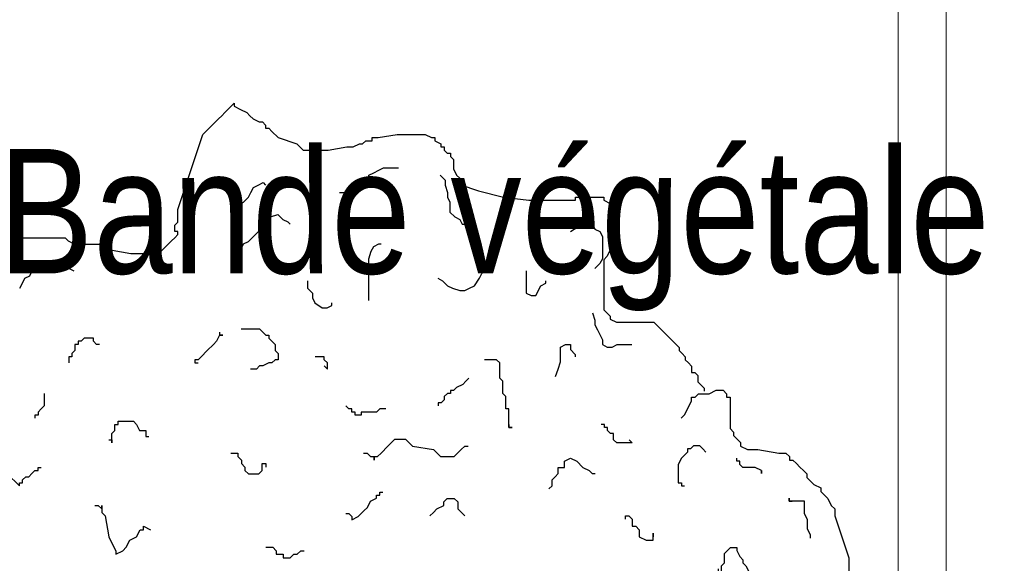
# Model space of a CAD drawing. Extents: x 1616800 to 1632437, y 2248456 to 2251974.
# Tile 321 of 399: x 1619133.48 to 1619136.01, y 2251191.7 to 2251193.1. Entities that reach past the tile are written whole.
import ezdxf

# ---------------------------------------------------------------- set-up
doc = ezdxf.new("R2010")
doc.units = 0
doc.header["$LTSCALE"] = 2
doc.header["$PDMODE"] = 3
doc.header["$PDSIZE"] = 0.2
doc.linetypes.add('CONTINU', pattern=[0])
doc.layers.get('0').update_dxf_attribs({"linetype": 'CONTINUOUS'})
doc.layers.get('Defpoints').update_dxf_attribs({"linetype": 'CONTINUOUS'})
doc.layers.add('0000-PAP-PROFIL EN TRAVERS DE PRINCIPE', color=7, linetype='CONTINUOUS')
doc.layers.add('00profil', color=7, linetype='CONTINUOUS')
doc.styles.add('Arial', font='ARIALN.TTF')
doc.styles.get("Standard").update_dxf_attribs({"font": 'arial.ttf'})
doc.dimstyles.get("Standard").update_dxf_attribs({"dimtxt": 0.18, "dimasz": 0.18, "dimexe": 0.18, "dimexo": 0.0625, "dimgap": 0.09, "dimtad": 0, "dimtih": 1, "dimtoh": 1, "dimdec": 4, "dimzin": 0, "dimdsep": 46, "dimtxsty": 'Standard', "dimcen": 0.09, "dimadec": 0, "dimazin": 0, "dimtfac": 1, "dimtdec": 4, "dimtofl": 0, "dimtmove": 0, "dimatfit": 3, "dimfxl": 1, "dimtolj": 1, "dimtzin": 0, "dimarcsym": 0})

# ---------------------------------------------------------------- blocks, each defined once
blk = doc.blocks.new('BEAUTIFUL TREE')
at = {"layer": '00profil', "color": 8}
for points in [[(-1.0511, 7.5307), (-0.8886, 7.5307), (-0.8784, 7.5205), (-0.8581, 7.5104), (-0.7566, 7.5104), (-0.7464, 7.5002), (-0.7363, 7.4901), (-0.6753, 7.4799), (-0.5839, 7.4799), (-0.5738, 7.4901), (-0.5636, 7.5002), (-0.5433, 7.5205), (-0.5332, 7.5307), (-0.523, 7.5408), (-0.523, 7.551), (-0.5332, 7.551), (-0.5332, 7.5713), (-0.523, 7.5814), (-0.523, 7.622), (-0.4418, 7.8657), (-0.4215, 7.886), (-0.4113, 7.8961), (-0.4012, 7.9063), (-0.391, 7.9164), (-0.3808, 7.9266), (-0.3707, 7.9367), (-0.3504, 7.957), (-0.3402, 7.9672), (-0.3402, 7.957), (-0.3199, 7.9469), (-0.2996, 7.9367), (-0.2895, 7.9266), (-0.2793, 7.9164), (-0.259, 7.9063), (-0.2488, 7.9063), (-0.2387, 7.8961), (-0.2387, 7.886), (-0.2285, 7.886), (-0.2184, 7.8758), (-0.1981, 7.8555), (-0.1371, 7.8352), (-0.1168, 7.8149), (-0.0356, 7.8149), (0.0253, 7.8251), (0.0457, 7.8251), (0.066, 7.8352), (0.0761, 7.8352), (0.0863, 7.8454), (0.1066, 7.8454), (0.1066, 7.8555), (0.1269, 7.8555), (0.1878, 7.8657), (0.2792, 7.8657), (0.2995, 7.8555), (0.3097, 7.8555), (0.3097, 7.8454), (0.33, 7.8352), (0.33, 7.8251), (0.3401, 7.8251), (0.3401, 7.8149), (0.3503, 7.8048), (0.3604, 7.8048), (0.3604, 7.7946), (0.3706, 7.7845), (0.3706, 7.754), (0.3808, 7.7337), (0.3909, 7.7236), (0.3909, 7.7032), (0.4518, 7.6829), (0.5331, 7.6626), (0.6143, 7.6525), (0.7666, 7.6525), (0.7666, 7.6626), (0.858, 7.6626), (0.858, 7.6525), (0.8783, 7.6423), (0.8783, 7.622), (0.8885, 7.6119), (0.8885, 7.6017), (0.8986, 7.5916), (0.8986, 7.5307), (0.8885, 7.5205), (0.8783, 7.5002), (0.8783, 7.4901), (0.8682, 7.4698), (0.858, 7.4596), (0.858, 7.2972), (0.8682, 7.2871), (0.8783, 7.2769), (0.8783, 7.2668), (0.8986, 7.2566), (1.0205, 7.2566), (1.0307, 7.2465), (1.0408, 7.2363), (1.051, 7.2262), (1.0611, 7.216), (1.0814, 7.1957), (1.0916, 7.1856), (1.1017, 7.1754), (1.1017, 7.1653), (1.1119, 7.1551), (1.122, 7.145), (1.122, 7.1348), (1.1322, 7.1247), (1.1424, 7.1145), (1.1424, 7.0942), (1.1525, 7.0942), (1.1627, 7.0841), (1.1627, 7.0638), (1.1728, 7.0536), (1.183, 7.0435), (1.183, 7.0333)], [(0.0006, 7.6779), (0.0166, 7.6779), (0.0325, 7.6859), (0.0484, 7.6859), (0.0644, 7.6939), (0.0803, 7.7098), (0.0962, 7.7178), (0.0962, 7.7337), (0.1122, 7.7417), (0.1281, 7.7496), (0.144, 7.7576), (0.1918, 7.7576)], [(0.3273, 7.7337), (0.3432, 7.7178), (0.3432, 7.7018), (0.3512, 7.6779), (0.3512, 7.662), (0.3591, 7.6461), (0.3591, 7.6142), (0.3751, 7.5983), (0.391, 7.5903), (0.399, 7.5744), (0.4229, 7.5744)], [(-0.326, 7.6381), (-0.3101, 7.6461), (-0.2942, 7.662), (-0.2862, 7.6779), (-0.2782, 7.6939), (-0.2623, 7.7018), (-0.2464, 7.7098), (-0.2384, 7.7018)], [(-0.3181, 7.4948), (-0.3101, 7.5107), (-0.2942, 7.5187), (-0.2782, 7.5346), (-0.2543, 7.5585), (-0.2464, 7.5744), (-0.2304, 7.5824), (-0.2225, 7.5983), (-0.1986, 7.6063), (-0.1826, 7.5903), (-0.1667, 7.5824), (-0.1587, 7.5744)], [(0.7495, 7.5505), (0.7734, 7.5664), (0.7894, 7.5744), (0.8212, 7.5744), (0.8292, 7.5585), (0.8451, 7.5505), (0.8531, 7.5346), (0.8531, 7.4629), (0.8451, 7.447), (0.8292, 7.4311)], [(0.0962, 7.3275), (0.0962, 7.4629), (0.1042, 7.4868), (0.1122, 7.5027), (0.1281, 7.5107), (0.1361, 7.5107)], [(-1.0351, 7.3673), (-1.0271, 7.3833), (-1.0192, 7.3992), (-1.0032, 7.4072), (-0.9953, 7.4231), (-0.9793, 7.439), (-0.9634, 7.447), (-0.9395, 7.455), (-0.9236, 7.455), (-0.9076, 7.447), (-0.8917, 7.439), (-0.8758, 7.4311), (-0.8598, 7.4231)], [(0.3193, 7.3992), (0.3352, 7.3912), (0.3512, 7.3753), (0.3671, 7.3673), (0.391, 7.3594), (0.4069, 7.3594), (0.4229, 7.3673), (0.4388, 7.3753), (0.4547, 7.3992), (0.4627, 7.4151), (0.4786, 7.439), (0.4786, 7.447)], [(0.6061, 7.4231), (0.6061, 7.3514), (0.6221, 7.3435), (0.638, 7.3435), (0.6539, 7.3753), (0.6699, 7.3833), (0.6699, 7.3912)], [(-0.103, 7.3912), (-0.103, 7.3673), (-0.087, 7.3514), (-0.087, 7.3355), (-0.0791, 7.3196), (-0.0552, 7.3036), (-0.0392, 7.3036), (-0.0233, 7.3116), (-0.0233, 7.3196)], [(0.8212, 7.2877), (0.8292, 7.2638), (0.8292, 7.2479), (0.8372, 7.232), (0.8531, 7.2001), (0.8531, 7.1842), (0.869, 7.1762), (0.885, 7.1762), (0.9009, 7.1842), (0.9487, 7.1842)], [(-0.3876, 7.2249), (-0.3876, 7.215), (-0.3776, 7.215), (-0.3876, 7.215), (-0.3975, 7.195), (-0.4075, 7.185), (-0.4275, 7.1651), (-0.4474, 7.1451), (-0.4574, 7.1352), (-0.4674, 7.1352), (-0.4674, 7.1252), (-0.4574, 7.1252)], [(-0.3177, 7.2349), (-0.2578, 7.2349), (-0.2479, 7.2249), (-0.2379, 7.215), (-0.2279, 7.215), (-0.2279, 7.205), (-0.208, 7.185), (-0.208, 7.1651), (-0.198, 7.1551), (-0.198, 7.1352), (-0.208, 7.1352), (-0.2179, 7.1252), (-0.2279, 7.1252), (-0.2479, 7.1152), (-0.2578, 7.1152), (-0.2678, 7.1052), (-0.2878, 7.1052)], [(-0.7767, 7.185), (-0.7867, 7.185), (-0.7967, 7.195), (-0.7967, 7.205), (-0.8266, 7.205), (-0.8366, 7.195), (-0.8466, 7.195), (-0.8466, 7.185), (-0.8566, 7.185), (-0.8566, 7.1651), (-0.8665, 7.1551), (-0.8665, 7.1451), (-0.8765, 7.1451), (-0.8765, 7.1252)], [(0.7017, 7.0806), (0.7097, 7.1045), (0.7177, 7.1284), (0.7177, 7.1762), (0.7336, 7.1842), (0.7495, 7.1842), (0.7495, 7.1683), (0.7655, 7.1523), (0.7655, 7.1444)], [(-0.0483, 7.1152), (-0.0383, 7.1052), (-0.0383, 7.1252), (-0.0483, 7.1352), (-0.0483, 7.1451), (-0.0782, 7.1451)], [(0.5504, 6.9257), (0.5504, 6.9157), (0.5604, 6.9157), (0.5504, 6.9157), (0.5504, 6.9756), (0.5404, 6.9756), (0.5404, 7.0155), (0.5305, 7.0254), (0.5305, 7.0653), (0.5205, 7.0753), (0.5205, 7.1252), (0.5105, 7.1352), (0.4706, 7.1352)], [(0.4207, 7.0753), (0.4107, 7.0653), (0.4007, 7.0554), (0.3808, 7.0454), (0.3708, 7.0354), (0.3608, 7.0354), (0.3608, 7.0254), (0.3508, 7.0254), (0.3409, 7.0155), (0.3409, 7.0055), (0.3309, 6.9955), (0.3209, 6.9955), (0.3209, 6.9855)], [(1.1087, 6.9458), (1.12, 6.9571), (1.1313, 6.9797), (1.1426, 7.0023), (1.1426, 7.0136), (1.154, 7.0136), (1.1653, 7.025), (1.1992, 7.025), (1.2219, 7.0363), (1.2445, 7.0363), (1.2558, 7.025), (1.2558, 7.0136), (1.2671, 7.0136), (1.2671, 6.9119), (1.2784, 6.9005), (1.2784, 6.8892), (1.2897, 6.8779), (1.3011, 6.8666), (1.3011, 6.8553), (1.3237, 6.844), (1.3576, 6.844), (1.4255, 6.8327), (1.4482, 6.8327), (1.4595, 6.8214), (1.4595, 6.8101), (1.4708, 6.8101), (1.4821, 6.7987), (1.4934, 6.7874), (1.5047, 6.7761), (1.516, 6.7648), (1.516, 6.7535), (1.5387, 6.7309), (1.5613, 6.7196), (1.5613, 6.7083), (1.5839, 6.6856), (1.5953, 6.663), (1.6066, 6.6517), (1.6066, 6.6291), (1.6292, 6.5612), (1.6518, 6.4934), (1.6518, 6.3124)], [(-0.9563, 7.0254), (-0.9563, 6.9855), (-0.9663, 6.9756), (-0.9763, 6.9656), (-0.9763, 6.9556), (-0.9863, 6.9556), (-0.9863, 6.9456)], [(0.1513, 6.9756), (0.1313, 6.9756), (0.1213, 6.9656), (0.0714, 6.9656), (0.0714, 6.9556), (0.0515, 6.9556), (0.0515, 6.9656), (0.0415, 6.9656), (0.0415, 6.9756), (0.0315, 6.9756), (0.0216, 6.9855)], [(-0.7468, 6.8758), (-0.7368, 6.8758), (-0.7368, 6.8659), (-0.7368, 6.8958), (-0.7268, 6.9058), (-0.7268, 6.9257), (-0.7169, 6.9257), (-0.7169, 6.9357), (-0.667, 6.9357), (-0.657, 6.9257), (-0.647, 6.9058), (-0.6271, 6.9058), (-0.6271, 6.8858), (-0.6171, 6.8858)], [(0.9396, 6.8758), (0.9496, 6.8659), (0.8997, 6.8659), (0.8897, 6.8758), (0.8897, 6.8958), (0.8797, 6.8958), (0.8697, 6.9058), (0.8697, 6.9157), (0.8598, 6.9157), (0.8598, 6.9257), (0.8498, 6.9257)], [(0.079, 6.8327), (0.0903, 6.8327), (0.1017, 6.8214), (0.113, 6.8214), (0.113, 6.8101), (0.113, 6.8214), (0.1243, 6.8214), (0.1356, 6.8327), (0.1582, 6.8553), (0.1695, 6.8666), (0.1809, 6.8779), (0.2148, 6.8779), (0.2261, 6.8666), (0.2374, 6.8553), (0.3053, 6.844), (0.328, 6.8214), (0.3732, 6.8214), (0.3958, 6.844), (0.4072, 6.8553), (0.4185, 6.8553)], [(-0.351, 6.8327), (-0.3283, 6.8327), (-0.3283, 6.8214), (-0.317, 6.8101), (-0.317, 6.7987), (-0.3057, 6.7874), (-0.3057, 6.7761), (-0.2944, 6.7648), (-0.2604, 6.7648), (-0.2491, 6.7761), (-0.2491, 6.7987), (-0.2378, 6.7987), (-0.2378, 6.7874)], [(1.189, 6.8359), (1.1791, 6.8459), (1.1691, 6.8559), (1.1491, 6.8559), (1.1392, 6.8459), (1.1292, 6.8459), (1.1292, 6.8359), (1.1092, 6.816), (1.0992, 6.796), (1.0992, 6.7362), (1.1092, 6.7362), (1.1092, 6.7262), (1.1192, 6.7262)], [(0.6801, 6.7162), (0.6901, 6.7262), (0.6901, 6.7462), (0.7001, 6.7561), (0.7101, 6.7661), (0.7101, 6.7861), (0.73, 6.7861), (0.73, 6.806), (0.75, 6.816), (0.7699, 6.806), (0.7899, 6.7861), (0.8099, 6.7761), (0.8198, 6.7661), (0.8298, 6.7661)], [(1.3687, 6.7761), (1.3687, 6.7661), (1.3687, 6.7761), (1.3487, 6.7861), (1.3088, 6.7861), (1.2988, 6.796), (1.2988, 6.806), (1.2888, 6.806), (1.2888, 6.816)], [(-1.0861, 6.796), (-1.0761, 6.7761), (-1.0661, 6.7561), (-1.0462, 6.7362), (-1.0362, 6.7262), (-1.0362, 6.7362), (-1.0262, 6.7362), (-1.0262, 6.7462), (-1.0162, 6.7561), (-1.0062, 6.7561), (-0.9963, 6.7661), (-0.9863, 6.7761), (-0.9763, 6.7761), (-0.9763, 6.7861), (-0.9663, 6.7861)], [(0.0216, 6.6364), (0.0315, 6.6364), (0.0415, 6.6265), (0.0415, 6.6165), (0.0615, 6.6265), (0.0714, 6.6364), (0.0814, 6.6464), (0.0914, 6.6564), (0.1014, 6.6763), (0.1213, 6.6863), (0.1213, 6.6963), (0.1313, 6.6963), (0.1313, 6.7063), (0.1413, 6.7063)], [(0.294, 6.6291), (0.3053, 6.6404), (0.3166, 6.6517), (0.3393, 6.663), (0.3393, 6.6743), (0.3506, 6.6856), (0.3732, 6.6856), (0.3845, 6.6743), (0.3845, 6.6517), (0.4072, 6.6291)], [(1.5283, 6.5566), (1.5283, 6.5666), (1.5183, 6.5866), (1.5183, 6.6165), (1.5084, 6.6364), (1.5084, 6.6763), (1.4585, 6.6763), (1.4585, 6.6863), (1.4585, 6.6763), (1.4684, 6.6763)], [(-0.7922, 6.663), (-0.7809, 6.663), (-0.7696, 6.6517), (-0.7696, 6.663), (-0.7696, 6.6404), (-0.7583, 6.6291), (-0.747, 6.5612), (-0.7357, 6.5386), (-0.7243, 6.516), (-0.7243, 6.5047), (-0.7017, 6.516), (-0.6904, 6.5273), (-0.6791, 6.5499), (-0.6565, 6.5612), (-0.6451, 6.5838), (-0.6338, 6.5838), (-0.6338, 6.5952), (-0.6112, 6.5838)], [(0.9277, 6.6178), (0.9277, 6.6291), (0.939, 6.6291), (0.9503, 6.6178), (0.9503, 6.5952), (0.9616, 6.5952), (0.9729, 6.5838), (0.9729, 6.5612), (0.9956, 6.5499), (1.0182, 6.5499), (1.0182, 6.5725), (1.0182, 6.5612)], [(-0.2378, 6.5273), (-0.2152, 6.5273), (-0.2039, 6.516), (-0.2039, 6.5047), (-0.1812, 6.5047), (-0.1812, 6.4934), (-0.1586, 6.4934), (-0.1473, 6.5047), (-0.136, 6.5047), (-0.1246, 6.516), (-0.1133, 6.516)], [(1.229, 6.4569), (1.229, 6.4469), (1.2389, 6.4469), (1.2389, 6.4669), (1.2489, 6.4768), (1.2489, 6.5068), (1.2589, 6.5167), (1.2689, 6.5267), (1.2888, 6.5267), (1.2888, 6.5167), (1.2988, 6.4968), (1.3088, 6.4868), (1.3088, 6.4768), (1.3188, 6.4669), (1.3287, 6.4469), (1.3287, 6.4369), (1.3387, 6.4369), (1.3487, 6.427), (1.3687, 6.427), (1.3786, 6.4369), (1.3886, 6.4369), (1.3886, 6.4469)]]:
    blk.add_lwpolyline(points, dxfattribs=at)
blk = doc.blocks.new('*D201')
at = {"layer": '0000-PAP-PROFIL EN TRAVERS DE PRINCIPE', "color": 0, "linetype": 'Continuous', "lineweight": -2, "ltscale": 0.6, "transparency": 16777216}
for p, q in [((1619132.7944, 2251192.559), (1619132.3944, 2251192.559)), ((1619136.5991, 2251192.559), (1619136.9991, 2251192.559))]:
    blk.add_line(p, q, dxfattribs=at)
at = {"layer": '0000-PAP-PROFIL EN TRAVERS DE PRINCIPE', "color": 0, "lineweight": -2, "ltscale": 0.6, "transparency": 16777216}
for p, q in [((1619133.1944, 2251188.2685), (1619133.1944, 2251192.559)), ((1619136.1991, 2251191.1251), (1619136.1991, 2251192.559))]:
    blk.add_line(p, q, dxfattribs=at)
at = {"layer": '0000-PAP-PROFIL EN TRAVERS DE PRINCIPE', "color": 0, "ltscale": 0.6, "transparency": 16777216}
for points in [[(1619132.7944, 2251192.6256), (1619132.7944, 2251192.4923), (1619133.1944, 2251192.559)], [(1619136.5991, 2251192.6256), (1619136.5991, 2251192.4923), (1619136.1991, 2251192.559)]]:
    blk.add_solid(points, dxfattribs=at)
at = {"layer": 'Defpoints', "color": 0, "ltscale": 0.6, "transparency": 16777216}
for p in [(1619136.1991, 2251192.559), (1619136.1991, 2251191.1251), (1619133.1944, 2251188.2685)]:
    blk.add_point(p, dxfattribs=at)
at = {"layer": '0000-PAP-PROFIL EN TRAVERS DE PRINCIPE', "color": 0, "ltscale": 0.6, "transparency": 16777216, "insert": (1619134.6967, 2251192.559), "char_height": 0.32, "attachment_point": 5, "style": 'Arial'}
blk.add_mtext('\\A1;Bande végétale', dxfattribs=at)
blk = doc.blocks.new('candelapre')
at = {"color": 7, "linetype": 'Continuous', "lineweight": 0, "flags": 128}
blk.add_lwpolyline([(-0.0011, 1.8157), (-0.0011, 8.032), (-0.1241, 8.032), (-0.1241, 1.8157)], dxfattribs=at)
blk = doc.blocks.new('*D203')
at = {"layer": '0000-PAP-PROFIL EN TRAVERS DE PRINCIPE', "color": 0, "linetype": 'CONTINU', "lineweight": -2, "ltscale": 0.03, "transparency": 16777216}
for p, q in [((1619122.1944, 2251189.7212), (1619122.1944, 2251193.3581)), ((1619138.6991, 2251189.7494), (1619138.6991, 2251193.3581))]:
    blk.add_line(p, q, dxfattribs=at)
at = {"layer": '0000-PAP-PROFIL EN TRAVERS DE PRINCIPE', "color": 0, "linetype": 'Continuous', "lineweight": -2, "ltscale": 0.03, "transparency": 16777216}
for p, q in [((1619122.5944, 2251193.3581), (1619129.1385, 2251193.3581)), ((1619138.2991, 2251193.3581), (1619131.755, 2251193.3581))]:
    blk.add_line(p, q, dxfattribs=at)
at = {"layer": '0000-PAP-PROFIL EN TRAVERS DE PRINCIPE', "color": 0, "linetype": 'CONTINU', "ltscale": 0.03, "transparency": 16777216}
for points in [[(1619122.5944, 2251193.4248), (1619122.5944, 2251193.2915), (1619122.1944, 2251193.3581)], [(1619138.2991, 2251193.4248), (1619138.2991, 2251193.2915), (1619138.6991, 2251193.3581)]]:
    blk.add_solid(points, dxfattribs=at)
at = {"layer": 'Defpoints', "color": 0, "linetype": 'CONTINU', "ltscale": 0.03, "transparency": 16777216}
for p in [(1619138.6991, 2251193.3581), (1619138.6991, 2251189.7494), (1619122.1944, 2251189.7212)]:
    blk.add_point(p, dxfattribs=at)
at = {"layer": '0000-PAP-PROFIL EN TRAVERS DE PRINCIPE', "color": 0, "linetype": 'CONTINU', "ltscale": 0.03, "transparency": 16777216, "insert": (1619130.4467, 2251193.3581), "char_height": 0.32, "attachment_point": 5, "style": 'Arial'}
blk.add_mtext('\\A1;Emprise 16.50m', dxfattribs=at)

msp = doc.modelspace()

# ---------------------------------------------------------------- block references
at = {"layer": '0000-PAP-PROFIL EN TRAVERS DE PRINCIPE'}
msp.add_blockref('candelapre', (1619135.8595, 2251186.6821), dxfattribs=at)
at = {"layer": '0000-PAP-PROFIL EN TRAVERS DE PRINCIPE', "xscale": 0.7926578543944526, "yscale": 0.7926578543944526, "zscale": 0.7926578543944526}
msp.add_blockref('BEAUTIFUL TREE', (1619134.299, 2251186.5698), dxfattribs=at)

# ---------------------------------------------------------------- dimensions: what is measured, and where the dimension line sits
at = {"layer": '0000-PAP-PROFIL EN TRAVERS DE PRINCIPE', "color": 1, "linetype": 'CONTINU', "ltscale": 0.03}
dim = msp.add_linear_dim(base=(1619138.6991, 2251193.3581), p1=(1619122.1944, 2251189.7212), p2=(1619138.6991, 2251189.7494), text='Emprise 16.50m', dimstyle='Standard', override={"dimscale": 40, "dimtxt": 0.008, "dimasz": 0.01, "dimexe": 0, "dimexo": 0, "dimgap": 0, "dimtih": 0, "dimtoh": 0, "dimdec": 2, "dimtxsty": 'Arial', "dimcen": 1.5, "dimtmove": 1, "dimfxl": 1.25, "dimfxlon": 1}, dxfattribs=at)
dim.commit()
dim.dimension.update_dxf_attribs({"geometry": '*D203', "text_midpoint": (1619130.4467, 2251193.3581)})
at = {"layer": '0000-PAP-PROFIL EN TRAVERS DE PRINCIPE', "ltscale": 0.6}
dim = msp.add_linear_dim(base=(1619136.1991, 2251192.559), p1=(1619133.1944, 2251188.2685), p2=(1619136.1991, 2251191.1251), text='Bande végétale', dimstyle='Standard', override={"dimscale": 40, "dimtxt": 0.008, "dimasz": 0.01, "dimexe": 0, "dimexo": 0, "dimgap": 0, "dimtih": 0, "dimtoh": 0, "dimdec": 2, "dimtxsty": 'Arial', "dimcen": 1.5, "dimtmove": 1, "dimfxl": 1.25, "dimfxlon": 1}, dxfattribs=at)
dim.commit()
dim.dimension.update_dxf_attribs({"geometry": '*D201', "text_midpoint": (1619134.6967, 2251192.559)})

doc.saveas('drawing.dxf')
